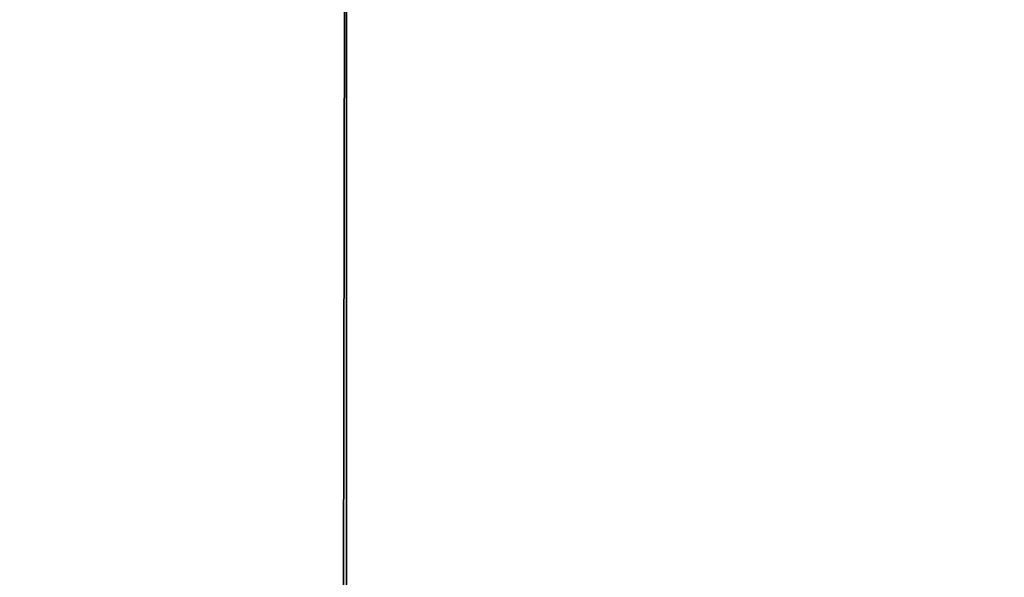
# Model space of a CAD drawing. Extents: x 413.3 to 457.5, y 5047.8 to 5050.
# Tile 595 of 656: x 447.2422 to 447.3221, y 5049.8592 to 5049.9044. Entities that reach past the tile are written whole.
import ezdxf

# ---------------------------------------------------------------- set-up
doc = ezdxf.new("R2010")
doc.units = 0
doc.header["$LTSCALE"] = 150
doc.header["$MEASUREMENT"] = 0
doc.layers.add('3DFACE_SHAPE', color=7, linetype='CONTINUOUS')

msp = doc.modelspace()

# ---------------------------------------------------------------- linework, layer by layer
at = {"layer": '3DFACE_SHAPE', "color": 13}
for points, invisible_edges in [([(443.468689, 5049.825009), (447.268689, 5049.825009), (443.468689, 5050.025009)], 2), ([(447.268689, 5049.825009), (447.268689, 5050.025009), (443.468689, 5050.025009)], 12), ([(447.268689, 5049.825009, -0.2), (443.468689, 5049.825009, -0.2), (447.268689, 5050.025009, -0.2)], 2), ([(443.468689, 5049.825009, -0.2), (443.468689, 5050.025009, -0.2), (447.268689, 5050.025009, -0.2)], 12), ([(447.365539, 5050.025014, -0.1905), (447.26869, 5050.025153, -0.1905), (447.26554, 5047.825153, -0.1905)], 12), ([(447.26869, 5050.025153, -0.0095), (447.362442, 5047.861866, -0.0095), (447.26554, 5047.825153, -0.0095)], 3), ([(447.26554, 5047.825153), (447.26869, 5050.025153), (447.26554, 5047.825153, -0.0095)], 2), ([(447.26869, 5050.025153), (447.26869, 5050.025153, -0.0095), (447.26554, 5047.825153, -0.0095)], 12), ([(447.468689, 5050.024866), (447.26869, 5050.025153), (447.26554, 5047.825153)], 12), ([(447.26554, 5047.825153, -0.2), (447.26869, 5050.025153, -0.2), (447.465539, 5047.824866, -0.2)], 2), ([(447.26554, 5047.825153, -0.1905), (447.26869, 5050.025153, -0.1905), (447.26554, 5047.825153, -0.2)], 2), ([(447.26869, 5050.025153, -0.1905), (447.26869, 5050.025153, -0.2), (447.26554, 5047.825153, -0.2)], 12), ([(447.362389, 5047.825014, -0.1905), (447.365539, 5050.025014, -0.1905), (447.26554, 5047.825153, -0.1905)], 2), ([(447.465539, 5047.824866), (447.468689, 5050.024866), (447.26554, 5047.825153)], 2), ([(447.268689, 5050.025009, -0.2), (447.268689, 5049.921859, -0.1905), (447.268689, 5049.825009, -0.2)], 3), ([(447.268689, 5049.825009), (447.268689, 5049.928159, -0.0095), (447.268689, 5050.025009)], 3), ([(447.365487, 5049.988164, -0.0095), (447.365306, 5049.861864, -0.0095), (447.26869, 5050.025153, -0.0095)], 14), ([(447.26869, 5050.025153, -0.0095), (447.365306, 5049.861864, -0.0095), (447.362623, 5047.988166, -0.0095)], 13), ([(447.362623, 5047.988166, -0.0095), (447.362442, 5047.861866, -0.0095), (447.26869, 5050.025153, -0.0095)], 14), ([(447.26869, 5050.025153, -0.2), (447.468689, 5050.024866, -0.2), (447.465539, 5047.824866, -0.2)], 12), ([(447.268689, 5049.921859, -0.0095), (447.268689, 5049.928159, -0.0095), (447.268689, 5049.825009)], 14), ([(443.468689, 5049.921859, -0.0095), (447.268689, 5049.921859, -0.0095), (443.468689, 5049.825009, -0.0095)], 2), ([(447.268689, 5049.921859, -0.0095), (447.268689, 5049.825009, -0.0095), (443.468689, 5049.825009, -0.0095)], 12), ([(447.268689, 5049.921859, -0.1905), (443.468689, 5049.921859, -0.1905), (447.268689, 5049.825009, -0.1905)], 2), ([(443.468689, 5049.921859, -0.1905), (443.468689, 5049.825009, -0.1905), (447.268689, 5049.825009, -0.1905)], 12), ([(447.268689, 5049.921859, -0.1905), (447.268689, 5049.825009, -0.1905), (447.268689, 5049.825009, -0.2)], 12), ([(447.268689, 5049.825009, -0.0095), (447.268689, 5049.921859, -0.0095), (447.268689, 5049.825009)], 2)]:
    msp.add_3dface(points, dxfattribs=dict(at, invisible_edges=invisible_edges))

doc.saveas('drawing.dxf')
